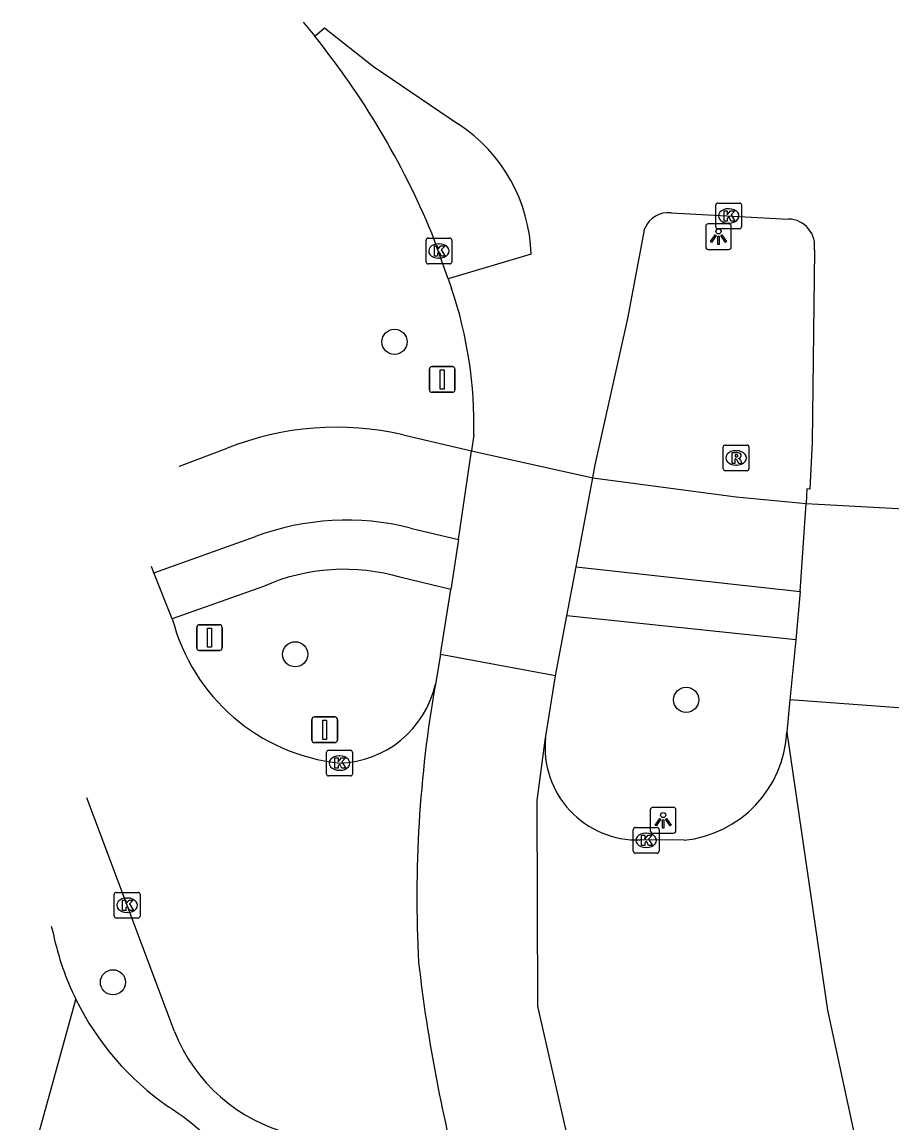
# Model space of a CAD drawing. Extents: x 157793 to 159380, y 380882 to 382313.
# Drawn here: x 158817.71 to 158851.55, y 381962.81 to 382005.65 of the extents above; entities that cross this region are included whole.
import ezdxf

# ---------------------------------------------------------------- set-up
doc = ezdxf.new("R2010")
doc.units = 0
for name, color, linetype in [('IMGEO_Boom', 7, 'Continuous'), ('IMGEO_Fietspad_gesloten', 7, 'Continuous'), ('IMGEO_Kolk', 7, 'Continuous'), ('IMGEO_Lichtpunt', 7, 'Continuous'), ('IMGEO_Rijbaan_lokaal_gesloten', 7, 'Continuous'), ('IMGEO_Rijbaan_lokaal_open', 7, 'Continuous'), ('IMGEO_Rijbaan_regionaal_open', 7, 'Continuous'), ('IMGEO_Rioolput', 7, 'Continuous'), ('IMGEO_Verkeersbordpaal', 7, 'Continuous'), ('IMGEO_Voetpad_open', 7, 'Continuous')]:
    doc.layers.add(name, color=color, linetype=linetype)

msp = doc.modelspace()

# ---------------------------------------------------------------- linework, layer by layer
at = {"layer": 'IMGEO_Boom'}
for centre in [(158832.198, 381993.209), (158828.335, 381981.053), (158843.545, 381979.28), (158821.244, 381968.29)]:
    msp.add_circle(centre, 0.489, dxfattribs=at)
at = {"layer": 'IMGEO_Fietspad_gesloten'}
for points in [[(158832.529, 381989.591), (158835.193, 381988.965)], [(158823.826, 381988.369), (158823.827, 381988.369), (158825.687, 381989.07)], [(158839.915, 381987.917), (158845.496, 381987.173), (158848.208, 381986.921)], [(158832.818, 381985.964), (158834.694, 381985.516)], [(158822.832, 381984.222), (158826.785, 381985.631)], [(158839.26, 381984.457), (158847.985, 381983.497)], [(158818.839, 381970.471), (158818.926, 381970.156)], [(158817.707, 381960.063), (158819.804, 381967.62)]]:
    msp.add_lwpolyline(points, dxfattribs=at)
for centre, radius, start, end in [((158829.938, 381978.436), 11.452, 76.9212, 111.7878), ((158830.334, 381976.148), 10.125, 75.7996, 110.519), ((158829.633, 381972.443), 10.948, 192.0566, 206.1366), ((158829.607, 381972.434), 10.921, 206.1549, 235.4038), ((158818.011, 381955.053), 9.976, 36.1532, 57.2618)]:
    msp.add_arc(centre, radius, start, end, dxfattribs=at)
at = {"layer": 'IMGEO_Kolk'}
for p, q in [((158844.773, 381998.609), (158845.625, 381998.609)), ((158844.698, 381997.683), (158844.698, 381998.535)), ((158845.186, 381998.389), (158845.211, 381998.389)), ((158845.699, 381998.535), (158845.699, 381997.683)), ((158845.209, 381997.829), (158845.184, 381997.829)), ((158845.625, 381997.609), (158844.773, 381997.609)), ((158833.427, 381996.32), (158833.427, 381997.172)), ((158833.502, 381997.246), (158834.354, 381997.246)), ((158833.915, 381997.026), (158833.94, 381997.026)), ((158834.428, 381997.172), (158834.428, 381996.32)), ((158833.938, 381996.466), (158833.913, 381996.466)), ((158834.354, 381996.246), (158833.502, 381996.246)), ((158829.557, 381976.391), (158829.557, 381977.243)), ((158829.632, 381977.317), (158830.484, 381977.317)), ((158830.558, 381977.243), (158830.558, 381976.391)), ((158830.045, 381977.097), (158830.07, 381977.097)), ((158830.068, 381976.537), (158830.043, 381976.537)), ((158830.484, 381976.317), (158829.632, 381976.317)), ((158841.489, 381973.388), (158841.489, 381974.24)), ((158841.564, 381974.314), (158842.416, 381974.314)), ((158842.49, 381974.24), (158842.49, 381973.388)), ((158841.977, 381974.094), (158842.002, 381974.094)), ((158842, 381973.534), (158841.975, 381973.534)), ((158842.416, 381973.314), (158841.564, 381973.314)), ((158821.297, 381970.862), (158821.297, 381971.714)), ((158821.372, 381971.788), (158822.224, 381971.788)), ((158822.298, 381971.714), (158822.298, 381970.862)), ((158821.785, 381971.568), (158821.81, 381971.568)), ((158822.224, 381970.788), (158821.372, 381970.788)), ((158821.808, 381971.008), (158821.783, 381971.008))]:
    msp.add_line(p, q, dxfattribs=at)
for points in [[(158844.773, 381998.609), (158845.625, 381998.609)], [(158844.698, 381997.683), (158844.698, 381998.535)], [(158845.019, 381998.309), (158845.142, 381998.309), (158845.142, 381998.158), (158845.272, 381998.309), (158845.436, 381998.309), (158845.29, 381998.158), (158845.443, 381997.909), (158845.291, 381997.909), (158845.206, 381998.073), (158845.142, 381998.006), (158845.142, 381997.909), (158845.019, 381997.909), (158845.019, 381998.309)], [(158845.699, 381998.535), (158845.699, 381997.683)], [(158845.625, 381997.609), (158844.773, 381997.609)], [(158833.427, 381996.32), (158833.427, 381997.172)], [(158833.502, 381997.246), (158834.354, 381997.246)], [(158833.748, 381996.946), (158833.871, 381996.946), (158833.871, 381996.795), (158834.001, 381996.946), (158834.165, 381996.946), (158834.019, 381996.795), (158834.172, 381996.546), (158834.02, 381996.546), (158833.935, 381996.71), (158833.871, 381996.643), (158833.871, 381996.546), (158833.748, 381996.546), (158833.748, 381996.946)], [(158834.428, 381997.172), (158834.428, 381996.32)], [(158834.354, 381996.246), (158833.502, 381996.246)], [(158829.557, 381976.391), (158829.557, 381977.243)], [(158829.632, 381977.317), (158830.484, 381977.317)], [(158830.558, 381977.243), (158830.558, 381976.391)], [(158829.878, 381977.017), (158830.001, 381977.017), (158830.001, 381976.866), (158830.131, 381977.017), (158830.295, 381977.017), (158830.149, 381976.866), (158830.302, 381976.617), (158830.15, 381976.617), (158830.065, 381976.781), (158830.001, 381976.714), (158830.001, 381976.617), (158829.878, 381976.617), (158829.878, 381977.017)], [(158830.484, 381976.317), (158829.632, 381976.317)], [(158841.489, 381973.388), (158841.489, 381974.24)], [(158841.564, 381974.314), (158842.416, 381974.314)], [(158842.49, 381974.24), (158842.49, 381973.388)], [(158841.81, 381974.014), (158841.933, 381974.014), (158841.933, 381973.863), (158842.063, 381974.014), (158842.227, 381974.014), (158842.081, 381973.863), (158842.234, 381973.614), (158842.082, 381973.614), (158841.997, 381973.778), (158841.933, 381973.711), (158841.933, 381973.614), (158841.81, 381973.614), (158841.81, 381974.014)], [(158842.416, 381973.314), (158841.564, 381973.314)], [(158821.297, 381970.862), (158821.297, 381971.714)], [(158821.372, 381971.788), (158822.224, 381971.788)], [(158822.298, 381971.714), (158822.298, 381970.862)], [(158821.618, 381971.488), (158821.741, 381971.488), (158821.741, 381971.337), (158821.871, 381971.488), (158822.035, 381971.488), (158821.889, 381971.337), (158822.042, 381971.088), (158821.89, 381971.088), (158821.805, 381971.252), (158821.741, 381971.185), (158821.741, 381971.088), (158821.618, 381971.088), (158821.618, 381971.488)], [(158822.224, 381970.788), (158821.372, 381970.788)]]:
    msp.add_lwpolyline(points, dxfattribs=at)
for centre, start, end in [((158844.775, 381998.533), 91.552, 178.448), ((158844.775, 381998.533), 91.552, 178.448), ((158845.623, 381998.533), 1.552, 88.448), ((158845.623, 381998.533), 1.552, 88.448), ((158844.775, 381997.685), 181.552, 268.448), ((158844.775, 381997.685), 181.552, 268.448), ((158845.623, 381997.685), 271.552, 358.448), ((158845.623, 381997.685), 271.552, 358.448), ((158833.504, 381997.17), 91.552, 178.448), ((158833.504, 381997.17), 91.552, 178.448), ((158834.352, 381997.17), 1.552, 88.448), ((158834.352, 381997.17), 1.552, 88.448), ((158833.504, 381996.322), 181.552, 268.448), ((158833.504, 381996.322), 181.552, 268.448), ((158834.352, 381996.322), 271.552, 358.448), ((158834.352, 381996.322), 271.552, 358.448), ((158829.634, 381977.241), 91.552, 178.448), ((158829.634, 381977.241), 91.552, 178.448), ((158830.482, 381977.241), 1.552, 88.448), ((158830.482, 381977.241), 1.552, 88.448), ((158829.634, 381976.393), 181.552, 268.448), ((158829.634, 381976.393), 181.552, 268.448), ((158830.482, 381976.393), 271.552, 358.448), ((158830.482, 381976.393), 271.552, 358.448), ((158841.566, 381974.238), 91.552, 178.448), ((158841.566, 381974.238), 91.552, 178.448), ((158842.414, 381974.238), 1.552, 88.448), ((158842.414, 381974.238), 1.552, 88.448), ((158841.566, 381973.39), 181.552, 268.448), ((158841.566, 381973.39), 181.552, 268.448), ((158842.414, 381973.39), 271.552, 358.448), ((158842.414, 381973.39), 271.552, 358.448), ((158821.374, 381971.712), 91.552, 178.448), ((158821.374, 381971.712), 91.552, 178.448), ((158822.222, 381971.712), 1.552, 88.448), ((158822.222, 381971.712), 1.552, 88.448), ((158821.374, 381970.864), 181.552, 268.448), ((158821.374, 381970.864), 181.552, 268.448), ((158822.222, 381970.864), 271.552, 358.448), ((158822.222, 381970.864), 271.552, 358.448)]:
    msp.add_arc(centre, 0.0765, start, end, dxfattribs=at)
for centre, major_axis, ratio, start_param, end_param in [((158845.185, 381998.109), (-0.387, 0.002), 0.722429, 4.712389, 7.853982), ((158845.21, 381998.109), (-0.39, 0.002), 0.717154, 1.570796, 4.712389), ((158833.914, 381996.746), (-0.387, 0.002), 0.722429, 4.712389, 7.853982), ((158833.939, 381996.746), (-0.39, 0.002), 0.717154, 1.570796, 4.712389), ((158830.044, 381976.817), (-0.387, 0.002), 0.722429, 4.712389, 7.853982), ((158830.069, 381976.817), (-0.39, 0.002), 0.717154, 1.570796, 4.712389), ((158841.976, 381973.814), (-0.387, 0.002), 0.722429, 4.712389, 7.853982), ((158842.001, 381973.814), (-0.39, 0.002), 0.717154, 1.570796, 4.712389), ((158821.784, 381971.288), (-0.387, 0.002), 0.722429, 4.712389, 7.853982), ((158821.809, 381971.288), (-0.39, 0.002), 0.717154, 1.570796, 4.712389)]:
    msp.add_ellipse(centre, major_axis=major_axis, ratio=ratio, start_param=start_param, end_param=end_param, dxfattribs=at)
at = {"layer": 'IMGEO_Lichtpunt'}
for p, q in [((158845.206, 381997.803), (158844.398, 381997.803)), ((158845.206, 381997.803), (158844.398, 381997.803)), ((158844.304, 381997.708), (158844.304, 381996.901)), ((158844.304, 381997.708), (158844.304, 381996.901)), ((158845.3, 381996.901), (158845.3, 381997.708)), ((158845.3, 381996.901), (158845.3, 381997.708)), ((158844.398, 381996.807), (158845.206, 381996.807)), ((158844.398, 381996.807), (158845.206, 381996.807)), ((158843.052, 381975.093), (158842.244, 381975.093)), ((158843.052, 381975.093), (158842.244, 381975.093)), ((158842.15, 381974.998), (158842.15, 381974.191)), ((158842.15, 381974.998), (158842.15, 381974.191)), ((158843.146, 381974.191), (158843.146, 381974.998)), ((158843.146, 381974.191), (158843.146, 381974.998)), ((158842.244, 381974.097), (158843.052, 381974.097)), ((158842.244, 381974.097), (158843.052, 381974.097))]:
    msp.add_line(p, q, dxfattribs=at)
for points in [[(158844.678, 381997.372), (158844.717, 381997.344), (158844.529, 381997.082), (158844.491, 381997.109), (158844.678, 381997.372)], [(158844.78, 381997.324), (158844.827, 381997.324), (158844.827, 381997.002), (158844.78, 381997.002), (158844.78, 381997.324)], [(158844.89, 381997.344), (158844.928, 381997.371), (158845.115, 381997.109), (158845.076, 381997.081), (158844.89, 381997.344)], [(158842.524, 381974.662), (158842.563, 381974.634), (158842.375, 381974.372), (158842.337, 381974.399), (158842.524, 381974.662)], [(158842.626, 381974.614), (158842.673, 381974.614), (158842.673, 381974.292), (158842.626, 381974.292), (158842.626, 381974.614)], [(158842.736, 381974.634), (158842.774, 381974.661), (158842.961, 381974.399), (158842.922, 381974.371), (158842.736, 381974.634)]]:
    msp.add_lwpolyline(points, dxfattribs=at)
for centre in [(158844.803, 381997.506), (158842.649, 381974.796)]:
    msp.add_circle(centre, 0.0994, dxfattribs=at)
for centre, start, end in [((158844.398, 381997.708), 90, 180), ((158844.398, 381997.708), 90, 180), ((158845.206, 381997.708), 0, 90), ((158845.206, 381997.708), 0, 90), ((158844.398, 381996.901), 180, 270), ((158844.398, 381996.901), 180, 270), ((158845.206, 381996.901), 270, 0), ((158845.206, 381996.901), 270, 360), ((158842.244, 381974.998), 90, 180), ((158842.244, 381974.998), 90, 180), ((158843.052, 381974.998), 0, 90), ((158843.052, 381974.998), 0, 90), ((158842.244, 381974.191), 180, 270), ((158842.244, 381974.191), 180, 270), ((158843.052, 381974.191), 270, 0), ((158843.052, 381974.191), 270, 360)]:
    msp.add_arc(centre, 0.0946, start, end, dxfattribs=at)
at = {"layer": 'IMGEO_Rijbaan_lokaal_gesloten'}
for points in [[(158834.694, 381985.516), (158835.193, 381988.965)], [(158839.26, 381984.457), (158839.915, 381987.917)], [(158847.985, 381983.497), (158848.208, 381986.921)], [(158834.694, 381985.516), (158834.388, 381983.574)], [(158838.901, 381982.552), (158839.26, 381984.457)], [(158833.988, 381981.041), (158834.388, 381983.574)], [(158847.985, 381983.497), (158847.805, 381981.61)], [(158838.46, 381980.212), (158838.901, 381982.552)], [(158847.805, 381981.61), (158847.582, 381979.274)], [(158833.988, 381981.041), (158833.787, 381979.89)], [(158838.46, 381980.212), (158833.988, 381981.041)], [(158838.075, 381977.798), (158838.106, 381978.025), (158838.46, 381980.212)], [(158847.582, 381979.274), (158847.463, 381978.024)], [(158852.687, 381978.91), (158847.582, 381979.274)], [(158840.357, 381957.265), (158839.322, 381960.582), (158837.778, 381967.356), (158837.742, 381975.366), (158838.075, 381977.798)], [(158847.463, 381978.024), (158849.041, 381967.206), (158850.766, 381959.205)], [(158843.467, 381973.815), (158841.761, 381973.829)]]:
    msp.add_lwpolyline(points, dxfattribs=at)
for centre, radius, start, end in [((158881.211, 381971.601), 48.143, 170.0851, 183.0238), ((158841.656, 381977.427), 3.6, 174.0861, 271.6795), ((158843.007, 381978.253), 4.461, 275.913, 357.0611), ((158894.241, 381976.048), 61.504, 186.52278, 195.0948)]:
    msp.add_arc(centre, radius, start, end, dxfattribs=at)
at = {"layer": 'IMGEO_Rijbaan_lokaal_open'}
for points in [[(158822.832, 381984.222), (158822.739, 381984.467)], [(158823.554, 381982.437), (158822.832, 381984.222)], [(158823.637, 381966.373), (158820.232, 381975.47)]]:
    msp.add_lwpolyline(points, dxfattribs=at)
for centre, radius, start, end in [((158830.869, 381984.329), 7.556, 194.503, 263.8374), ((158829.947, 381980.751), 3.935, 271.6152, 347.3674), ((158829.767, 381968.787), 6.588, 201.4932, 256.0529)]:
    msp.add_arc(centre, radius, start, end, dxfattribs=at)
at = {"layer": 'IMGEO_Rijbaan_regionaal_open'}
for points in [[(158828.643, 382005.655), (158829.094, 382005.11)], [(158829.094, 382005.11), (158829.473, 382005.427), (158831.387, 382003.918), (158834.691, 382001.681)], [(158842.955, 381998.224), (158847.53, 381997.988)], [(158834.289, 381995.662), (158833.646, 381997.445)], [(158839.915, 381987.917), (158840.01, 381988.421), (158841.281, 381994.116), (158841.943, 381997.634)], [(158837.517, 381996.621), (158834.289, 381995.662)], [(158848.531, 381996.776), (158848.444, 381989.309), (158848.358, 381987.472), (158848.233, 381987.489), (158848.208, 381986.921)], [(158834.289, 381995.662), (158834.421, 381995.284)], [(158835.283, 381989.588), (158835.193, 381988.965)], [(158835.193, 381988.965), (158839.915, 381987.917)], [(158848.208, 381986.921), (158852.494, 381986.682)]]:
    msp.add_lwpolyline(points, dxfattribs=at)
for centre, radius, start, end in [((158804.237, 381985.164), 31.87, 22.665, 38.7444), ((158831.199, 381996.411), 6.322, 1.8993, 56.4673), ((158842.825, 381997.285), 0.948, 82.0887, 158.396), ((158847.501, 381996.945), 1.044, 350.6999, 88.4072), ((158818.692, 381989.99), 16.596, 358.6103, 18.6007)]:
    msp.add_arc(centre, radius, start, end, dxfattribs=at)
at = {"layer": 'IMGEO_Rioolput'}
for p, q in [((158845.062, 381989.194), (158845.914, 381989.194)), ((158844.987, 381988.268), (158844.987, 381989.12)), ((158845.475, 381988.974), (158845.5, 381988.974)), ((158845.988, 381989.12), (158845.988, 381988.268)), ((158845.498, 381988.414), (158845.473, 381988.414)), ((158845.914, 381988.194), (158845.062, 381988.194))]:
    msp.add_line(p, q, dxfattribs=at)
for points in [[(158845.062, 381989.194), (158845.914, 381989.194)], [(158844.987, 381988.268), (158844.987, 381989.12)], [(158845.576, 381988.892), (158845.324, 381988.894), (158845.324, 381988.494)], [(158845.502, 381988.813), (158845.448, 381988.813), (158845.448, 381988.732)], [(158845.988, 381989.12), (158845.988, 381988.268)], [(158845.324, 381988.494), (158845.448, 381988.494), (158845.448, 381988.656), (158845.459, 381988.656)], [(158845.448, 381988.732), (158845.5, 381988.732)], [(158845.506, 381988.627), (158845.577, 381988.494), (158845.717, 381988.494), (158845.652, 381988.62)], [(158845.914, 381988.194), (158845.062, 381988.194)]]:
    msp.add_lwpolyline(points, dxfattribs=at)
for centre, radius, start, end in [((158845.064, 381989.118), 0.0765, 91.552, 178.448), ((158845.064, 381989.118), 0.0765, 91.552, 178.448), ((158845.912, 381989.118), 0.0765, 1.552, 88.448), ((158845.912, 381989.118), 0.0765, 1.552, 88.448), ((158845.508, 381988.717), 0.0964, 77.0061, 93.1865), ((158845.522, 381988.774), 0.0378, 276.6634, 79.6772), ((158845.575, 381988.782), 0.109, 350.3612, 89.416), ((158845.573, 381988.782), 0.112, 277.5842, 350.9817), ((158845.458, 381988.603), 0.0533, 26.0293, 88.6989), ((158845.484, 381988.921), 0.19, 274.7715, 282.9687), ((158845.557, 381988.567), 0.108, 29.5134, 73.7905), ((158845.064, 381988.27), 0.0765, 181.552, 268.448), ((158845.064, 381988.27), 0.0765, 181.552, 268.448), ((158845.912, 381988.27), 0.0765, 271.552, 358.448), ((158845.912, 381988.27), 0.0765, 271.552, 358.448)]:
    msp.add_arc(centre, radius, start, end, dxfattribs=at)
for centre, major_axis, ratio, start_param, end_param in [((158845.474, 381988.694), (-0.387, 0.002), 0.722429, 4.712389, 7.853982), ((158845.499, 381988.694), (-0.39, 0.002), 0.717154, 1.570796, 4.712389)]:
    msp.add_ellipse(centre, major_axis=major_axis, ratio=ratio, start_param=start_param, end_param=end_param, dxfattribs=at)
at = {"layer": 'IMGEO_Verkeersbordpaal'}
for p, q in [((158833.658, 381992.246), (158834.448, 381992.246)), ((158834.448, 381992.246), (158833.658, 381992.246)), ((158833.558, 381991.346), (158833.558, 381992.146)), ((158833.558, 381992.146), (158833.558, 381991.346)), ((158834.548, 381992.146), (158834.548, 381991.346)), ((158834.548, 381991.346), (158834.548, 381992.146)), ((158834.448, 381991.246), (158833.658, 381991.246)), ((158833.658, 381991.246), (158834.448, 381991.246)), ((158824.503, 381981.3), (158824.503, 381982.1)), ((158824.503, 381982.1), (158824.503, 381981.3)), ((158824.603, 381982.2), (158825.393, 381982.2)), ((158825.393, 381982.2), (158824.603, 381982.2)), ((158825.493, 381982.1), (158825.493, 381981.3)), ((158825.493, 381981.3), (158825.493, 381982.1)), ((158825.393, 381981.2), (158824.603, 381981.2)), ((158824.603, 381981.2), (158825.393, 381981.2)), ((158828.984, 381977.716), (158828.984, 381978.516)), ((158828.984, 381978.516), (158828.984, 381977.716)), ((158829.084, 381978.616), (158829.874, 381978.616)), ((158829.874, 381978.616), (158829.084, 381978.616)), ((158829.974, 381978.516), (158829.974, 381977.716)), ((158829.974, 381977.716), (158829.974, 381978.516)), ((158829.874, 381977.616), (158829.084, 381977.616)), ((158829.084, 381977.616), (158829.874, 381977.616))]:
    msp.add_line(p, q, dxfattribs=at)
for points in [[(158833.978, 381992.121), (158834.128, 381992.121), (158834.128, 381991.371), (158833.978, 381991.371), (158833.978, 381992.121)], [(158824.923, 381982.075), (158825.073, 381982.075), (158825.073, 381981.325), (158824.923, 381981.325), (158824.923, 381982.075)], [(158829.404, 381978.491), (158829.554, 381978.491), (158829.554, 381977.741), (158829.404, 381977.741), (158829.404, 381978.491)]]:
    msp.add_lwpolyline(points, dxfattribs=at)
for centre, start, end in [((158833.658, 381992.146), 90, 180), ((158833.658, 381992.146), 90, 180), ((158834.448, 381992.146), 0, 90), ((158834.448, 381992.146), 360, 90), ((158833.658, 381991.346), 180, 270), ((158833.658, 381991.346), 180, 270), ((158834.448, 381991.346), 270, 0), ((158834.448, 381991.346), 270, 0), ((158824.603, 381982.1), 90, 180), ((158824.603, 381982.1), 90, 180), ((158825.393, 381982.1), 0, 90), ((158825.393, 381982.1), 360, 90), ((158824.603, 381981.3), 180, 270), ((158824.603, 381981.3), 180, 270), ((158825.393, 381981.3), 270, 0), ((158825.393, 381981.3), 270, 0), ((158829.084, 381978.516), 90, 180), ((158829.084, 381978.516), 90, 180), ((158829.874, 381978.516), 0, 90), ((158829.874, 381978.516), 360, 90), ((158829.084, 381977.716), 180, 270), ((158829.084, 381977.716), 180, 270), ((158829.874, 381977.716), 270, 0), ((158829.874, 381977.716), 270, 0)]:
    msp.add_arc(centre, 0.1, start, end, dxfattribs=at)
at = {"layer": 'IMGEO_Voetpad_open'}
for points in [[(158834.388, 381983.574), (158832.454, 381984.038)], [(158827.097, 381983.691), (158823.554, 381982.437)], [(158847.805, 381981.61), (158838.901, 381982.552)]]:
    msp.add_lwpolyline(points, dxfattribs=at)
msp.add_arc((158830.246, 381976.607), 7.753, 73.45, 113.9623, dxfattribs=at)

doc.saveas('drawing.dxf')
